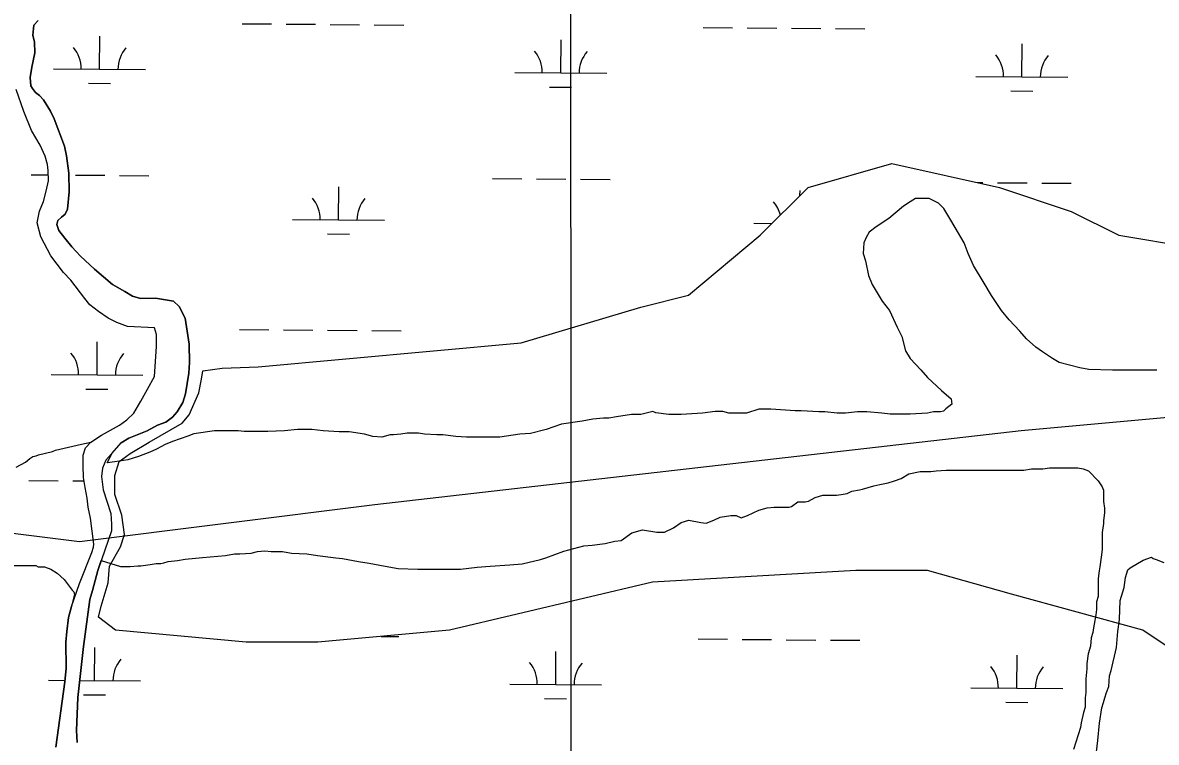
# Model space of a CAD drawing. Extents: x 3271442 to 3309282, y 752266 to 777610.
# Drawn here: x 3301210 to 3302444, y 766109 to 766892 of the extents above; entities that cross this region are included whole.
import ezdxf

# ---------------------------------------------------------------- set-up
doc = ezdxf.new("R2010")
doc.units = 0
for name, color, linetype in [('V-GRID-MAJR', 7, 'Continuous'), ('V-SITE-VEGE', 7, 'Continuous'), ('V-UTIL-LINE', 7, 'Continuous'), ('V-WETL-SWMP', 7, 'Continuous')]:
    doc.layers.add(name, color=color, linetype=linetype)

msp = doc.modelspace()

# ---------------------------------------------------------------- linework, layer by layer
at = {"layer": 'V-GRID-MAJR'}
msp.add_spline([(3301812, 757649.3), (3301808.5, 763709.3), (3301805, 769771.2), (3301801.5, 775833.2), (3301801.5, 775835.1)], degree=3, dxfattribs=at)
at = {"layer": 'V-SITE-VEGE'}
for points in [[(3301307.4, 766423.7), (3301317.5, 766435.1), (3301325.6, 766440), (3301345.5, 766448.1), (3301357.1, 766454.1), (3301365.9, 766457.5), (3301373.1, 766462.9), (3301378.2, 766468.8), (3301384.6, 766479.1), (3301387.4, 766488.2), (3301391.1, 766510.9), (3301391.9, 766522.4), (3301391.5, 766542.3), (3301387.2, 766570.8), (3301380.5, 766583.4), (3301374.2, 766589), (3301354.7, 766592.4), (3301338.3, 766592.1), (3301329.6, 766594.6), (3301321.5, 766599.6), (3301308.1, 766607.2), (3301288.2, 766624.1), (3301273.1, 766638.1), (3301263.7, 766648.3), (3301256.2, 766657.9), (3301249.4, 766666.2), (3301247.2, 766672.7), (3301248.6, 766676.9), (3301252.3, 766680.5), (3301256.4, 766684), (3301259, 766689.1), (3301260.8, 766708.2), (3301260.3, 766728.3), (3301257.9, 766747.4), (3301255.6, 766757.7), (3301244.4, 766787.7), (3301240.3, 766796), (3301233, 766808.2), (3301228.4, 766813), (3301224.1, 766816.2), (3301220.7, 766820.4), (3301219.2, 766823.5), (3301218.5, 766832.6), (3301220.3, 766843.8), (3301223.3, 766859.5), (3301222.9, 766871), (3301221.3, 766878.6), (3301222.3, 766889.3), (3301226.9, 766894.6)], [(3301315.4, 766454.3), (3301323.6, 766460.1), (3301331.2, 766467.4), (3301338.9, 766480.3), (3301345.9, 766493.6), (3301353.7, 766507.3), (3301356, 766540), (3301355.7, 766552.9), (3301353.6, 766560.3), (3301324.3, 766561.7), (3301312.8, 766565.8), (3301303.4, 766570.6), (3301292.8, 766577.9), (3301283.4, 766585.3), (3301277.7, 766592.1), (3301262.6, 766611.9), (3301254.5, 766620.5), (3301240.9, 766638.5), (3301230, 766659), (3301225.8, 766674.3), (3301228.4, 766687.2), (3301232.7, 766697.7), (3301235.6, 766708.7), (3301238.2, 766720), (3301237.9, 766731.5), (3301237.2, 766737.7), (3301234.5, 766746.9), (3301229.1, 766758.9), (3301219.7, 766775), (3301211.3, 766795.7), (3301203.2, 766819.3)], [(3302444.4, 766514.1), (3302396.3, 766514.2), (3302370.7, 766515), (3302360.7, 766516.7), (3302338.4, 766522.5), (3302330.9, 766526.7), (3302320.2, 766534.1), (3302312.7, 766539.1), (3302302.8, 766548.2), (3302295.3, 766556.5), (3302283.8, 766568.9), (3302275.5, 766578.9), (3302264.7, 766595.5), (3302256.5, 766608.7), (3302244.9, 766627.8), (3302239.1, 766641), (3302235, 766652.6), (3302225.1, 766669.2), (3302219.3, 766679.2), (3302212.6, 766689.9), (3302206.9, 766695.7), (3302196.9, 766700.7), (3302182, 766700.7), (3302176.2, 766697.4), (3302168.8, 766692.5)], [(3302168.8, 766692.5), (3302153, 766679.2), (3302138.9, 766670.1), (3302131.5, 766664.3), (3302128.1, 766658.6), (3302125.6, 766652.8), (3302124.8, 766641.2), (3302127.3, 766632.9), (3302130.6, 766617.1), (3302134.7, 766607.2), (3302145.5, 766589), (3302153.7, 766579), (3302162, 766560.8), (3302167, 766550.8), (3302171.1, 766535.1), (3302176, 766526.8), (3302187.6, 766514.4), (3302195.1, 766506.1), (3302210, 766492), (3302220.7, 766482.9), (3302221.5, 766477.1), (3302214.9, 766472.1), (3302212.4, 766469.6), (3302209.1, 766468.8), (3302201.6, 766468.8), (3302195, 766467.2), (3302176, 766466.4), (3302162.7, 766466.4), (3302156.1, 766466.4), (3302154.4, 766466.4), (3302145.3, 766467.2), (3302128.8, 766468.9), (3302118.8, 766468.9), (3302105.6, 766467.3), (3302103.1, 766467.3), (3302100.6, 766467.3), (3302096.5, 766467.3), (3302083.2, 766468.9), (3302076.6, 766468.9), (3302057.5, 766469.8), (3302050.9, 766469.8), (3302024.4, 766471.5), (3302011.2, 766471.5), (3301997.9, 766467.4), (3301992.1, 766467.4), (3301978.9, 766467.4), (3301972.2, 766469.1), (3301963.9, 766469.1), (3301949.9, 766467.4), (3301926.7, 766465.8), (3301913.4, 766465.8), (3301899.3, 766467.5), (3301896, 766469.1), (3301882.8, 766465.8), (3301872.8, 766465.9), (3301856.3, 766463.4), (3301848, 766461.7), (3301842.2, 766461.7), (3301830.6, 766460.9), (3301819, 766458.5), (3301796.6, 766455.2), (3301780.1, 766449.4), (3301762.7, 766445.3), (3301751.1, 766444.4), (3301729.5, 766441.2), (3301722.9, 766441.2), (3301703.9, 766441.2), (3301693.1, 766441.2), (3301681.5, 766442), (3301667.4, 766443.7), (3301660.8, 766443.7), (3301647.5, 766444.6), (3301640.9, 766445.4), (3301628.5, 766445.4), (3301621.9, 766444.6), (3301613.6, 766443.8), (3301610.3, 766443.8), (3301601.2, 766441.3), (3301591.2, 766442.1), (3301582.1, 766444.6), (3301565.6, 766447.1), (3301554.8, 766447.1), (3301537.4, 766448), (3301525, 766449.7), (3301509.2, 766449.7), (3301495.2, 766448), (3301476.9, 766447.2), (3301451.3, 766447.2), (3301444.6, 766448.1), (3301419, 766448.1), (3301396.6, 766444.8), (3301390, 766442.3), (3301373.4, 766436.6), (3301365.1, 766433.3), (3301356, 766428.3), (3301348.5, 766425), (3301336.1, 766420), (3301324.5, 766416.7), (3301310.4, 766414.3), (3301302.1, 766413.4), (3301307.4, 766423.7)], [(3301203, 766408.5), (3301213.2, 766414), (3301218, 766418.1), (3301221.4, 766420.1), (3301224.8, 766420.8), (3301227.5, 766422.1), (3301242.5, 766425.5), (3301245.8, 766426.9), (3301274.3, 766433.6), (3301284.4, 766435.6), (3301296, 766443.4), (3301315.4, 766454.3)], [(3301368.7, 766306.1), (3301378.6, 766306.9), (3301386.9, 766308.5), (3301405.9, 766310.2), (3301430.8, 766312.6), (3301440.7, 766314.3), (3301446.5, 766314.3), (3301458.9, 766315.1), (3301465.6, 766316.7), (3301473.8, 766317.5), (3301480.5, 766316.7), (3301492.9, 766316.7), (3301502.8, 766315), (3301519.4, 766314.2), (3301531, 766312.5), (3301550.9, 766310), (3301558.3, 766309.2), (3301575.7, 766305.8), (3301587.3, 766304.2), (3301604.7, 766300.8), (3301618.8, 766298.3), (3301640.3, 766297.5), (3301686.7, 766297.4), (3301704.9, 766299.9), (3301719, 766300.7), (3301740.5, 766302.4), (3301753.8, 766303.2), (3301773.7, 766308.1), (3301779.5, 766309.8), (3301799.3, 766317.2), (3301820.9, 766323), (3301830, 766323.8), (3301844.1, 766325.4), (3301854.8, 766327.9), (3301861.5, 766328.7), (3301873.1, 766337), (3301884.7, 766340.3), (3301900.4, 766337.8), (3301908.7, 766337.8), (3301918.6, 766342.7), (3301926.9, 766348.5), (3301935.2, 766351), (3301948.4, 766348.5), (3301954.2, 766347.7), (3301962.5, 766351), (3301969.2, 766354.3), (3301980.8, 766355.9), (3301986.6, 766355.9), (3301992.3, 766353.4), (3301999, 766355.9), (3302011.4, 766361.7), (3302020.5, 766364.2), (3302028, 766365), (3302034.6, 766365), (3302039.6, 766365), (3302044.5, 766365), (3302047, 766365.8), (3302053.7, 766370.8), (3302058.6, 766370.8), (3302061.9, 766370.8), (3302065.3, 766371.6), (3302072.7, 766375.7), (3302081, 766378.2), (3302095.9, 766378.2), (3302100.9, 766379), (3302107.5, 766379.8), (3302112.5, 766382.3), (3302120.8, 766383.9), (3302124.1, 766384.8), (3302136.5, 766388.1), (3302143.1, 766389.7), (3302152.2, 766391.4), (3302158.9, 766393.8), (3302166.3, 766396.3), (3302174.6, 766401.3), (3302187, 766403.7), (3302192.8, 766403.7), (3302198.6, 766403.7), (3302204.4, 766404.6), (3302215.2, 766405.4), (3302249.2, 766405.3), (3302299.7, 766405.3), (3302308, 766406.9), (3302320.4, 766406.9), (3302327.8, 766407.7), (3302358.5, 766407.7), (3302364.3, 766406.9), (3302370.1, 766404.4), (3302380.8, 766393.6), (3302385, 766387), (3302386.6, 766383.7), (3302386.6, 766371.2), (3302387.4, 766363.8), (3302387.4, 766358.8), (3302386.6, 766350.5), (3302386.6, 766347.2), (3302384.9, 766337.3), (3302384.9, 766319.1), (3302384.1, 766310.8), (3302382.4, 766300), (3302381.6, 766295.9)], [(3301160.4, 766301.6), (3301224.5, 766301.5), (3301227.2, 766300.2), (3301234.1, 766300.2), (3301240.9, 766297.4), (3301247.7, 766293.3), (3301255.2, 766286.5), (3301264, 766274.9), (3301265.9, 766273), (3301266.5, 766270.2)], [(3301269.4, 766108.9), (3301268.6, 766122.2), (3301270.2, 766158.1), (3301276.3, 766213.3), (3301283.4, 766264.4), (3301286.2, 766274.4), (3301292, 766296.1), (3301295.5, 766306.9), (3301316.5, 766300.3), (3301327.2, 766300.3), (3301335.5, 766301.1), (3301338.8, 766301.1), (3301348.8, 766302.8), (3301355.4, 766303.6), (3301360.4, 766303.6), (3301363.7, 766304.4), (3301368.7, 766306.1)], [(3302378.9, 766098.8), (3302380.5, 766111.2), (3302382.2, 766130.2), (3302384.7, 766146.8), (3302386.4, 766152.6), (3302388, 766157.6), (3302389.7, 766163.4), (3302392.2, 766170), (3302393, 766181.6), (3302394.7, 766187.4), (3302400.5, 766212.2), (3302402.2, 766229.6), (3302403.9, 766242.8), (3302404.7, 766263.6), (3302408.9, 766277.6), (3302410.5, 766288.4), (3302413, 766296.7), (3302415.5, 766299.2), (3302429.6, 766307.4), (3302438.7, 766310.7), (3302440.4, 766309.1), (3302443.7, 766308.2), (3302452, 766304.9)], [(3302381.6, 766295.9), (3302380.7, 766287.6), (3302380.7, 766267.7), (3302379, 766261.9), (3302379, 766253.6), (3302378.2, 766247.8), (3302376.5, 766237.9), (3302375.7, 766233.8), (3302374.9, 766228.8), (3302373.2, 766223), (3302372.4, 766213.9), (3302369.9, 766205.6), (3302368.2, 766194.8), (3302368.2, 766189), (3302367.3, 766178.3), (3302367.3, 766163.4), (3302366.5, 766157.6), (3302366.5, 766147.6), (3302364.8, 766141.8), (3302362.3, 766130.3), (3302361.5, 766125.3), (3302354, 766101.3)], [(3301266.5, 766270.2), (3301263.3, 766257.1), (3301260.1, 766245), (3301258.2, 766229.6), (3301257.2, 766218.3), (3301257.5, 766189.9), (3301256.1, 766175.1), (3301246.3, 766103.8)]]:
    msp.add_lwpolyline(points, dxfattribs=at)
at = {"layer": 'V-UTIL-LINE'}
msp.add_lwpolyline([(3298497.6, 766669.4), (3299624.5, 766649.3), (3300277.5, 766649.3), (3300709.5, 766458.4), (3301030.9, 766357.9), (3301272, 766327.8), (3301593.5, 766368), (3301945.1, 766408.2), (3302296.7, 766448.3), (3302628.2, 766478.5), (3303421.8, 766729.6), (3304054.7, 766930.5), (3304968.8, 767201.8), (3305370.6, 767332.4), (3306174.3, 767623.7), (3306515.8, 767724.1), (3306837.3, 767804.5), (3307028.2, 767874.8)], dxfattribs=at)
at = {"layer": 'V-WETL-SWMP'}
for p, q in [((3301448.9, 766891.1), (3301480.9, 766890.8)), ((3301496.9, 766890.7), (3301528.9, 766890.4)), ((3301544.9, 766890.3), (3301576.9, 766890)), ((3301592.9, 766889.9), (3301624.9, 766889.6)), ((3301950.8, 766886.9), (3301982.8, 766886.7)), ((3301998.8, 766886.5), (3302030.8, 766886.3)), ((3302046.8, 766886.1), (3302078.8, 766885.9)), ((3302094.8, 766885.7), (3302126.8, 766885.5)), ((3301293.9, 766841.6), (3301294.2, 766877.6)), ((3301795.8, 766837.5), (3301796.1, 766873.5)), ((3302297.7, 766833.3), (3302298, 766869.3)), ((3301243.9, 766842), (3301343.9, 766841.2)), ((3301745.8, 766837.9), (3301845.8, 766837.1)), ((3302247.7, 766833.7), (3302347.7, 766832.9)), ((3301281.8, 766826.3), (3301305.8, 766826.1)), ((3301783.6, 766822.1), (3301807.6, 766821.9)), ((3302285.5, 766818), (3302309.5, 766817.8)), ((3301219.5, 766726.8), (3301238, 766726.6)), ((3301267.5, 766726.4), (3301299.5, 766726.1)), ((3301315.5, 766726), (3301347.5, 766725.7)), ((3301721.4, 766722.6), (3301753.4, 766722.4)), ((3301769.4, 766722.2), (3301801.4, 766722)), ((3301817.4, 766721.8), (3301849.4, 766721.6)), ((3301554, 766677.6), (3301554.3, 766713.6)), ((3302056.1, 766704.1), (3302056.2, 766709.5)), ((3302249.1, 766718.3), (3302255.3, 766718.2)), ((3302271.3, 766718.1), (3302303.3, 766717.8)), ((3302319.3, 766717.7), (3302351.3, 766717.5)), ((3301504, 766678), (3301604, 766677.2)), ((3302005.9, 766673.9), (3302025.7, 766673.7)), ((3301541.8, 766662.3), (3301565.8, 766662.1)), ((3301446.1, 766558.4), (3301478.1, 766558.1)), ((3301494.1, 766558), (3301526.1, 766557.7)), ((3301542.1, 766557.6), (3301574.1, 766557.3)), ((3301590.1, 766557.2), (3301622.1, 766557)), ((3301291.1, 766508.9), (3301291.4, 766544.9)), ((3301241.1, 766509.3), (3301341.1, 766508.5)), ((3301279, 766493.6), (3301303, 766493.4)), ((3301216.8, 766394.1), (3301248.8, 766393.8)), ((3301264.8, 766393.7), (3301277.1, 766393.6)), ((3301296.6, 766393.5), (3301296.8, 766393.5)), ((3301600.4, 766224.4), (3301619.4, 766224.3)), ((3301945.3, 766221.6), (3301977.3, 766221.3)), ((3301993.3, 766221.2), (3302025.3, 766220.9)), ((3302041.3, 766220.8), (3302073.3, 766220.5)), ((3302089.3, 766220.4), (3302121.3, 766220.2)), ((3301288.4, 766176.3), (3301288.7, 766212.3)), ((3301790.3, 766172.1), (3301790.6, 766208.1)), ((3302292.2, 766168), (3302292.5, 766204)), ((3301238.4, 766176.7), (3301256.2, 766176.5)), ((3301272.2, 766176.4), (3301338.4, 766175.9)), ((3301740.3, 766172.5), (3301840.3, 766171.7)), ((3302242.2, 766168.4), (3302342.2, 766167.6)), ((3301276.3, 766160.9), (3301300.3, 766160.7)), ((3301778.2, 766156.8), (3301802.2, 766156.6)), ((3302280.1, 766152.7), (3302304.1, 766152.5))]:
    msp.add_line(p, q, dxfattribs=at)
for points in [[(3302156.1, 766739), (3302273.2, 766712.9), (3302351.2, 766686.9), (3302403.3, 766660.9), (3302481.3, 766647.8), (3302533.4, 766673.9), (3302546.4, 766752), (3302546.4, 766830.1), (3302650.5, 766895.2), (3302676.5, 766934.3), (3302676.5, 766986.4), (3302559.4, 767051.5), (3302455.3, 767090.5), (3302403.3, 767129.6), (3302247.1, 767207.7), (3302156.1, 767272.8), (3302104, 767324.9), (3302104, 767455.1), (3302156.1, 767520.2), (3302208.1, 767572.3), (3302325.2, 767611.3), (3302416.3, 767689.5), (3302416.3, 767845.7)], [(3301226.9, 766894.6), (3301222.3, 766889.3), (3301221.3, 766878.6), (3301222.9, 766871), (3301223.3, 766859.5), (3301220.3, 766843.8), (3301218.5, 766832.6), (3301219.2, 766823.5), (3301220.7, 766820.4), (3301224.1, 766816.2), (3301228.4, 766813), (3301233, 766808.2), (3301240.3, 766796), (3301244.4, 766787.7), (3301255.6, 766757.7), (3301257.9, 766747.4), (3301260.3, 766728.3), (3301260.8, 766708.2), (3301259, 766689.1), (3301256.4, 766684), (3301252.3, 766680.5), (3301248.6, 766676.9), (3301247.2, 766672.7), (3301249.4, 766666.2), (3301256.2, 766657.9), (3301263.7, 766648.3), (3301273.1, 766638.1), (3301288.2, 766624.1), (3301308.1, 766607.2), (3301321.5, 766599.6), (3301329.6, 766594.6), (3301338.3, 766592.1), (3301354.7, 766592.4), (3301374.2, 766589)], [(3301246.3, 766103.8), (3301256.1, 766175.1), (3301257.5, 766189.9), (3301257.2, 766218.3), (3301258.2, 766229.6), (3301260.1, 766245), (3301263.3, 766257.1), (3301271.9, 766281.9), (3301285.5, 766315.8), (3301287.4, 766321.6), (3301287.7, 766324.9), (3301283.9, 766352.9), (3301281.6, 766364.9), (3301280.3, 766374.9), (3301278.2, 766386.4), (3301276.5, 766397.4), (3301276, 766410), (3301276.2, 766421.7), (3301278.5, 766429.7), (3301284.4, 766435.6), (3301296, 766443.4), (3301315.4, 766454.3), (3301323.6, 766460.1), (3301331.2, 766467.4), (3301338.9, 766480.3), (3301345.9, 766493.6), (3301353.7, 766507.3), (3301356, 766540), (3301355.7, 766552.9), (3301353.6, 766560.3), (3301324.3, 766561.7), (3301312.8, 766565.8), (3301303.4, 766570.6), (3301292.8, 766577.9), (3301283.4, 766585.3), (3301277.7, 766592.1), (3301262.6, 766611.9), (3301254.5, 766620.5), (3301240.9, 766638.5), (3301230, 766659), (3301225.8, 766674.3), (3301228.4, 766687.2), (3301232.7, 766697.7), (3301235.6, 766708.7), (3301238.2, 766720), (3301237.9, 766731.5), (3301237.2, 766737.7), (3301234.5, 766746.9), (3301229.1, 766758.9), (3301219.7, 766775), (3301211.3, 766795.7), (3301203.2, 766819.3)], [(3302507.4, 766179.1), (3302429.3, 766231.2), (3302286.2, 766270.3), (3302195.1, 766296.3), (3302117, 766296.3), (3301895.8, 766283.3), (3301674.6, 766231.2), (3301531.5, 766218.2), (3301453.4, 766218.2), (3301311.3, 766231.1), (3301292.6, 766245.4), (3301295.6, 766257.4), (3301303.1, 766282.8), (3301304.6, 766300.8), (3301316.6, 766321.8), (3301321.1, 766335.2), (3301318.1, 766356.2), (3301310.6, 766378.7), (3301310.6, 766399.6), (3301315.1, 766414.6), (3301327.1, 766423.6), (3301348, 766435.6), (3301383.9, 766456.5), (3301391.4, 766465.5), (3301401.9, 766489.5), (3301404.9, 766504.4), (3301406.4, 766513.4), (3301427.3, 766516.4), (3301466.5, 766517.6), (3301752.7, 766543.7), (3301882.8, 766582.7), (3301934.9, 766595.8), (3302012.9, 766660.9), (3302065, 766712.9), (3302156.1, 766739)], [(3301374.2, 766589), (3301380.5, 766583.4), (3301387.2, 766570.8), (3301391.5, 766542.3), (3301391.9, 766522.4), (3301391.1, 766510.9), (3301387.4, 766488.2), (3301384.6, 766479.1), (3301378.2, 766468.8), (3301373.1, 766462.9), (3301365.9, 766457.5), (3301357.1, 766454.1), (3301345.5, 766448.1), (3301325.6, 766440), (3301317.5, 766435.1), (3301300.6, 766416), (3301297.1, 766407.5), (3301295.9, 766398.3), (3301297.8, 766383.8), (3301306.1, 766358), (3301307, 766346.4), (3301306.7, 766339.2), (3301295.8, 766307.9), (3301292, 766296.1), (3301286.3, 766274.4), (3301283.4, 766264.4), (3301276.3, 766213.3), (3301270.2, 766158.1), (3301268.6, 766122.2), (3301269.4, 766108.9)]]:
    msp.add_lwpolyline(points, dxfattribs=at)
for centre, start, end in [((3301238.6, 766842.5), 358.7563, 40.2999), ((3301349.1, 766841.6), 138.7563, 180.2999), ((3301740.5, 766838.4), 358.7563, 40.2999), ((3301851, 766837.5), 138.7563, 180.2999), ((3302242.4, 766834.3), 358.7563, 40.2999), ((3302352.9, 766833.3), 138.7563, 180.2999), ((3301498.7, 766678.5), 358.7563, 40.2999), ((3301609.2, 766677.6), 138.7563, 180.2999), ((3302000.6, 766674.4), 13.8366, 40.2999), ((3301235.9, 766509.9), 358.7563, 40.2999), ((3301346.4, 766509), 138.7563, 180.2999), ((3301343.6, 766176.3), 138.7563, 180.2999), ((3301735.1, 766173.1), 358.7563, 40.2999), ((3301845.5, 766172.2), 138.7563, 180.2999), ((3302236.9, 766168.9), 358.7563, 40.2999), ((3302347.4, 766168), 138.7563, 180.2999)]:
    msp.add_arc(centre, 35.2, start, end, dxfattribs=at)

doc.saveas('drawing.dxf')
